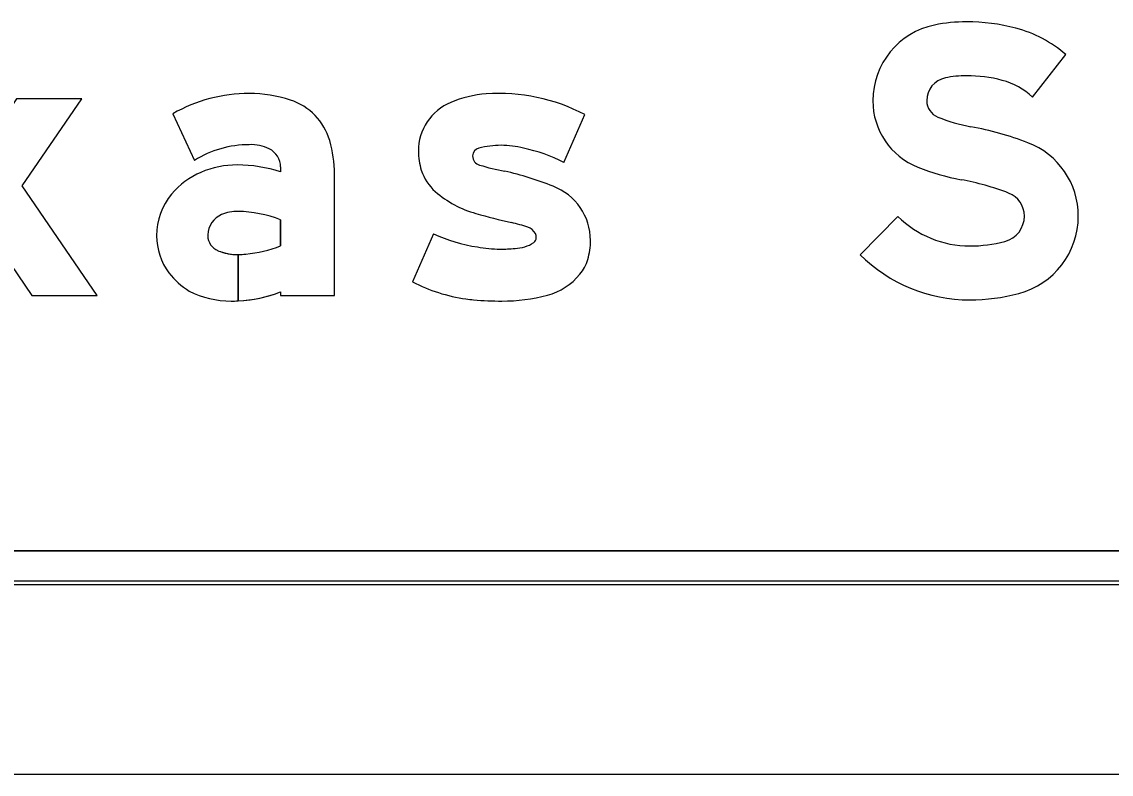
# Model space of a CAD drawing. Extents: x 1806251 to 1809821, y 414895 to 422886.
# Drawn here: x 1809677.177 to 1809677.824, y 415332.028 to 415332.474 of the extents above; entities that cross this region are included whole.
import ezdxf

# ---------------------------------------------------------------- set-up
doc = ezdxf.new("R2010")
doc.units = 0
for name, color, linetype in [('GSBWFILL', 7, 'Continuous'), ('GSCOLORFILL', 7, 'Continuous'), ('GSDIMS', 7, 'Continuous'), ('GSOUTLINE', 7, 'Continuous')]:
    doc.layers.add(name, color=color, linetype=linetype)

msp = doc.modelspace()

# ---------------------------------------------------------------- linework, layer by layer
at = {"layer": 'GSBWFILL'}
for p, q in [((1809677.49928, 415332.39051), (1809677.5117, 415332.41903)), ((1809677.42192, 415332.3483), (1809677.40949, 415332.31978)), ((1809677.40949, 415332.31978), (1809677.40949, 415332.31978)), ((1809678.51509, 415332.16007), (1809676.67529, 415332.16007)), ((1809676.67529, 415332.14007), (1809678.51509, 415332.14007))]:
    msp.add_line(p, q, dxfattribs=at)
for points in [[(1809677.7775, 415332.42934), (1809677.79729, 415332.45459)], [(1809677.26712, 415332.41955), (1809677.27997, 415332.39182)], [(1809677.33109, 415332.38793), (1809677.33109, 415332.38498)], [(1809677.33109, 415332.31381), (1809677.33109, 415332.31157), (1809677.36309, 415332.31157), (1809677.36309, 415332.38377)], [(1809677.33109, 415332.35665), (1809677.33109, 415332.34111)], [(1809677.69762, 415332.35859), (1809677.67509, 415332.33587)], [(1809677.3059, 415332.30848), (1809677.3059, 415332.33593)], [(1809677.3059, 415332.33593), (1809677.3059, 415332.30848)]]:
    msp.add_lwpolyline(points, dxfattribs=at)
msp.add_lwpolyline([(1809677.21308, 415332.42837), (1809677.17429, 415332.42837), (1809677.15829, 415332.40501), (1809677.14229, 415332.42837), (1809677.10351, 415332.42837), (1809677.1389, 415332.3767), (1809677.09429, 415332.31157), (1809677.13308, 415332.31157), (1809677.15829, 415332.34838), (1809677.18351, 415332.31157), (1809677.22229, 415332.31157), (1809677.17769, 415332.3767)], close=True, dxfattribs=at)
for centre, major_axis, ratio, start_param, end_param in [((1809677.73829, 415332.37984), (0, 0.09425), 0.999996, 0, 0.202758), ((1809677.73829, 415332.35851), (0, 0.11558), 0.999996, 6.026234, 6.283185), ((1809677.72854, 415332.42727), (0, 0.04583), 0.999996, 0.202758, 1.570796), ((1809677.74901, 415332.39933), (0, 0.07338), 0.999996, 5.565152, 6.026234), ((1809677.72854, 415332.42727), (0, 0.01383), 0.999996, 0.202758, 1.570796), ((1809677.73829, 415332.37984), (0, 0.06225), 0.999996, 0, 0.202758), ((1809677.73829, 415332.35851), (0, 0.08358), 0.999996, 6.026234, 6.283185), ((1809677.74901, 415332.39933), (0, 0.04138), 0.999996, 5.523837, 6.026234), ((1809677.31251, 415332.33986), (0, 0.09171), 0.999999, 0, 0.517719), ((1809677.31251, 415332.35325), (0, 0.07832), 0.999999, 5.96613, 6.283185), ((1809677.3257, 415332.39346), (0, 0.036), 0.999999, 4.997165, 5.96613), ((1809677.45796, 415332.36472), (0, 0.06676), 0.999999, 0.071378, 0.398007), ((1809677.46077, 415332.32189), (0, 0.10968), 0.999999, 5.800291, 6.352301), ((1809677.72516, 415332.42727), (0, 0.04246), 0.999996, 1.570796, 2.761249), ((1809677.72516, 415332.42727), (0, 0.01046), 0.999996, 1.570796, 2.761249), ((1809677.44424, 415332.39736), (0, 0.03136), 0.999999, 0.398006, 1.570796), ((1809677.76003, 415332.51448), (0, 0.10439), 0.999996, 2.761249, 2.95744), ((1809677.70525, 415332.22036), (0, 0.19479), 0.999996, 5.918637, 6.099033), ((1809677.31365, 415332.37696), (0, 0.02424), 0.999999, 5.822746, 6.330435), ((1809677.29258, 415332.38377), (0, 0.07051), 0.999999, 4.712389, 4.997165), ((1809677.75808, 415332.3588), (0, 0.04661), 0.999996, 4.712389, 5.918637), ((1809677.31251, 415332.33986), (0, 0.06131), 0.999999, 0, 0.559495), ((1809677.31909, 415332.38793), (0, 0.012), 0.999999, 4.712389, 5.822746), ((1809677.45034, 415332.39736), (0, 0.03746), 0.999999, 1.570796, 1.879779), ((1809677.44987, 415332.3945), (0, 0.0048), 0.999999, 0.21891, 1.570796), ((1809677.46201, 415332.34526), (0, 0.05552), 0.999999, 0, 0.239757), ((1809677.46201, 415332.34821), (0, 0.05257), 0.999999, 6.027142, 6.283185), ((1809677.45831, 415332.31359), (0, 0.08715), 0.999999, 5.793797, 6.086746), ((1809677.30543, 415332.3343), (0, 0.05487), 0.999999, 0, 0.404512), ((1809677.30543, 415332.30838), (0, 0.08078), 0.999999, 5.959871, 6.283185), ((1809677.45067, 415332.3945), (0, 0.0056), 0.999999, 1.570796, 2.88808), ((1809677.4851, 415332.50312), (0, 0.11953), 0.999999, 2.83708, 2.965597), ((1809677.30167, 415332.34246), (0, 0.04588), 0.999999, 0.399285, 0.87593), ((1809677.44133, 415332.39448), (0, 0.028), 0.999999, 1.879779, 2.42566), ((1809677.42233, 415332.20076), (0, 0.18935), 0.999999, 5.901211, 6.060377), ((1809677.76003, 415332.51448), (0, 0.13639), 0.999996, 2.761249, 2.95744), ((1809677.48069, 415332.34431), (0, 0.0344), 0.999999, 4.712389, 5.919951), ((1809677.70525, 415332.22036), (0, 0.16279), 0.999996, 5.918637, 6.099033), ((1809677.29603, 415332.34717), (0, 0.03854), 0.999999, 0.87593, 1.570796), ((1809677.46385, 415332.42037), (0, 0.06232), 0.999999, 2.42566, 2.869403), ((1809677.75808, 415332.3588), (0, 0.01461), 0.999996, 4.712389, 5.918637), ((1809677.30149, 415332.3472), (0, 0.0136), 0.999999, 0.408547, 1.530785), ((1809677.30528, 415332.33845), (0, 0.02314), 0.999999, 6.259455, 6.691732), ((1809677.3036, 415332.28294), (0, 0.07867), 0.999999, 5.926185, 6.254823), ((1809677.55404, 415332.7302), (0, 0.385), 0.999999, 2.860128, 2.916667), ((1809677.74023, 415332.40159), (0, 0.06053), 0.999996, 2.360607, 3.141593), ((1809677.75716, 415332.3588), (0, 0.01553), 0.999996, 3.401517, 4.712389), ((1809677.75716, 415332.3588), (0, 0.04753), 0.999996, 3.401517, 4.712389), ((1809677.42811, 415332.18679), (0, 0.17282), 0.999999, 5.990951, 6.04928), ((1809677.4752, 415332.34459), (0, 0.00815), 0.999999, 5.20773, 5.944931), ((1809677.29433, 415332.34717), (0, 0.03683), 0.999999, 1.570796, 2.21394), ((1809677.30238, 415332.34717), (0, 0.01449), 0.999999, 1.530785, 1.570796), ((1809677.29749, 415332.34717), (0, 0.0096), 0.999999, 1.570796, 2.757027), ((1809677.46211, 415332.43434), (0, 0.09496), 0.999999, 2.70455, 2.991718), ((1809677.4792, 415332.34602), (0, 0.0037), 0.999999, 3.769232, 4.712389), ((1809677.4771, 415332.34602), (0, 0.00581), 0.999999, 4.712389, 5.146352), ((1809677.47494, 415332.34431), (0, 0.04016), 0.999999, 4.42655, 4.712389), ((1809677.74023, 415332.42244), (0, 0.08139), 0.999996, 3.141593, 3.401517), ((1809677.3059, 415332.36793), (0, 0.032), 0.999999, 2.757027, 3.141593), ((1809677.30403, 415332.40993), (0, 0.07396), 0.999999, 3.228562, 3.516221), ((1809677.46145, 415332.41196), (0, 0.07278), 0.999999, 2.95481, 3.141593), ((1809677.46145, 415332.43053), (0, 0.09135), 0.999999, 3.141593, 3.238422), ((1809677.46967, 415332.36127), (0, 0.02167), 0.999999, 3.169414, 3.711965), ((1809677.3059, 415332.36793), (0, 0.032), 0.999999, 3.141843, 3.28451), ((1809677.49044, 415332.33975), (0, 0.024), 0.999999, 4.009587, 4.42655), ((1809677.74023, 415332.40159), (0, 0.09253), 0.999996, 2.360607, 3.141593), ((1809677.29759, 415332.34962), (0, 0.04092), 0.999999, 2.21394, 2.611125), ((1809677.4793, 415332.34865), (0, 0.03825), 0.999999, 3.41426, 4.020407), ((1809677.45513, 415332.40744), (0, 0.09883), 0.999999, 2.661561, 2.999689), ((1809677.30178, 415332.36343), (0, 0.05506), 0.999999, 2.672443, 3.141593), ((1809677.30178, 415332.39004), (0, 0.08167), 0.999999, 3.192057, 3.508644), ((1809677.46247, 415332.41715), (0, 0.10878), 0.999999, 3.141593, 3.39368), ((1809677.74023, 415332.42244), (0, 0.11339), 0.999996, 3.141593, 3.401517), ((1809677.30178, 415332.39004), (0, 0.08167), 0.999999, 3.141593, 3.191959), ((1809677.45247, 415332.3888), (0, 0.08), 0.999999, 2.999689, 3.056979), ((1809677.46247, 415332.50489), (0, 0.19652), 0.999999, 3.056204, 3.141593)]:
    msp.add_ellipse(centre, major_axis=major_axis, ratio=ratio, start_param=start_param, end_param=end_param, dxfattribs=at)
at = {"layer": 'GSCOLORFILL'}
for p, q in [((1809677.49928, 415332.39051), (1809677.5117, 415332.41903)), ((1809677.42192, 415332.3483), (1809677.40949, 415332.31978)), ((1809677.40949, 415332.31978), (1809677.40949, 415332.31978)), ((1809678.51509, 415332.16007), (1809676.67529, 415332.16007)), ((1809676.67509, 415332.14007), (1809678.51509, 415332.14007)), ((1809678.51509, 415332.14207), (1809676.67511, 415332.14207)), ((1809676.67511, 415332.14007), (1809678.51509, 415332.14007)), ((1809676.67529, 415332.14007), (1809678.51509, 415332.14007))]:
    msp.add_line(p, q, dxfattribs=at)
for points in [[(1809677.7775, 415332.42934), (1809677.79729, 415332.45459)], [(1809677.26712, 415332.41955), (1809677.27997, 415332.39182)], [(1809677.33109, 415332.38793), (1809677.33109, 415332.38498)], [(1809677.33109, 415332.31381), (1809677.33109, 415332.31157), (1809677.36309, 415332.31157), (1809677.36309, 415332.38377)], [(1809677.33109, 415332.35665), (1809677.33109, 415332.34111)], [(1809677.69762, 415332.35859), (1809677.67509, 415332.33587)], [(1809677.3059, 415332.30848), (1809677.3059, 415332.33593)], [(1809677.3059, 415332.33593), (1809677.3059, 415332.30848)]]:
    msp.add_lwpolyline(points, dxfattribs=at)
msp.add_lwpolyline([(1809677.21308, 415332.42837), (1809677.17429, 415332.42837), (1809677.15829, 415332.40501), (1809677.14229, 415332.42837), (1809677.10351, 415332.42837), (1809677.1389, 415332.3767), (1809677.09429, 415332.31157), (1809677.13308, 415332.31157), (1809677.15829, 415332.34838), (1809677.18351, 415332.31157), (1809677.22229, 415332.31157), (1809677.17769, 415332.3767)], close=True, dxfattribs=at)
for centre, major_axis, ratio, start_param, end_param in [((1809677.73829, 415332.37984), (0, 0.09425), 0.999996, 0, 0.202758), ((1809677.73829, 415332.35851), (0, 0.11558), 0.999996, 6.026234, 6.283185), ((1809677.72854, 415332.42727), (0, 0.04583), 0.999996, 0.202758, 1.570796), ((1809677.74901, 415332.39933), (0, 0.07338), 0.999996, 5.565152, 6.026234), ((1809677.72854, 415332.42727), (0, 0.01383), 0.999996, 0.202758, 1.570796), ((1809677.73829, 415332.37984), (0, 0.06225), 0.999996, 0, 0.202758), ((1809677.73829, 415332.35851), (0, 0.08358), 0.999996, 6.026234, 6.283185), ((1809677.74901, 415332.39933), (0, 0.04138), 0.999996, 5.523837, 6.026234), ((1809677.31251, 415332.33986), (0, 0.09171), 0.999999, 0, 0.517719), ((1809677.31251, 415332.35325), (0, 0.07832), 0.999999, 5.96613, 6.283185), ((1809677.3257, 415332.39346), (0, 0.036), 0.999999, 4.997165, 5.96613), ((1809677.45796, 415332.36472), (0, 0.06676), 0.999999, 0.071378, 0.398007), ((1809677.46077, 415332.32189), (0, 0.10968), 0.999999, 5.800291, 6.352301), ((1809677.72516, 415332.42727), (0, 0.04246), 0.999996, 1.570796, 2.761249), ((1809677.72516, 415332.42727), (0, 0.01046), 0.999996, 1.570796, 2.761249), ((1809677.44424, 415332.39736), (0, 0.03136), 0.999999, 0.398006, 1.570796), ((1809677.76003, 415332.51448), (0, 0.10439), 0.999996, 2.761249, 2.95744), ((1809677.70525, 415332.22036), (0, 0.19479), 0.999996, 5.918637, 6.099033), ((1809677.31365, 415332.37696), (0, 0.02424), 0.999999, 5.822746, 6.330435), ((1809677.29258, 415332.38377), (0, 0.07051), 0.999999, 4.712389, 4.997165), ((1809677.75808, 415332.3588), (0, 0.04661), 0.999996, 4.712389, 5.918637), ((1809677.31251, 415332.33986), (0, 0.06131), 0.999999, 0, 0.559495), ((1809677.31909, 415332.38793), (0, 0.012), 0.999999, 4.712389, 5.822746), ((1809677.45034, 415332.39736), (0, 0.03746), 0.999999, 1.570796, 1.879779), ((1809677.44987, 415332.3945), (0, 0.0048), 0.999999, 0.21891, 1.570796), ((1809677.46201, 415332.34526), (0, 0.05552), 0.999999, 0, 0.239757), ((1809677.46201, 415332.34821), (0, 0.05257), 0.999999, 6.027142, 6.283185), ((1809677.45831, 415332.31359), (0, 0.08715), 0.999999, 5.793797, 6.086746), ((1809677.30543, 415332.3343), (0, 0.05487), 0.999999, 0, 0.404512), ((1809677.30543, 415332.30838), (0, 0.08078), 0.999999, 5.959871, 6.283185), ((1809677.45067, 415332.3945), (0, 0.0056), 0.999999, 1.570796, 2.88808), ((1809677.4851, 415332.50312), (0, 0.11953), 0.999999, 2.83708, 2.965597), ((1809677.30167, 415332.34246), (0, 0.04588), 0.999999, 0.399285, 0.87593), ((1809677.44133, 415332.39448), (0, 0.028), 0.999999, 1.879779, 2.42566), ((1809677.42233, 415332.20076), (0, 0.18935), 0.999999, 5.901211, 6.060377), ((1809677.76003, 415332.51448), (0, 0.13639), 0.999996, 2.761249, 2.95744), ((1809677.48069, 415332.34431), (0, 0.0344), 0.999999, 4.712389, 5.919951), ((1809677.70525, 415332.22036), (0, 0.16279), 0.999996, 5.918637, 6.099033), ((1809677.29603, 415332.34717), (0, 0.03854), 0.999999, 0.87593, 1.570796), ((1809677.46385, 415332.42037), (0, 0.06232), 0.999999, 2.42566, 2.869403), ((1809677.75808, 415332.3588), (0, 0.01461), 0.999996, 4.712389, 5.918637), ((1809677.30149, 415332.3472), (0, 0.0136), 0.999999, 0.408547, 1.530785), ((1809677.30528, 415332.33845), (0, 0.02314), 0.999999, 6.259455, 6.691732), ((1809677.3036, 415332.28294), (0, 0.07867), 0.999999, 5.926185, 6.254823), ((1809677.55404, 415332.7302), (0, 0.385), 0.999999, 2.860128, 2.916667), ((1809677.74023, 415332.40159), (0, 0.06053), 0.999996, 2.360607, 3.141593), ((1809677.75716, 415332.3588), (0, 0.01553), 0.999996, 3.401517, 4.712389), ((1809677.75716, 415332.3588), (0, 0.04753), 0.999996, 3.401517, 4.712389), ((1809677.42811, 415332.18679), (0, 0.17282), 0.999999, 5.990951, 6.04928), ((1809677.4752, 415332.34459), (0, 0.00815), 0.999999, 5.20773, 5.944931), ((1809677.29433, 415332.34717), (0, 0.03683), 0.999999, 1.570796, 2.21394), ((1809677.30238, 415332.34717), (0, 0.01449), 0.999999, 1.530785, 1.570796), ((1809677.29749, 415332.34717), (0, 0.0096), 0.999999, 1.570796, 2.757027), ((1809677.46211, 415332.43434), (0, 0.09496), 0.999999, 2.70455, 2.991718), ((1809677.4792, 415332.34602), (0, 0.0037), 0.999999, 3.769232, 4.712389), ((1809677.4771, 415332.34602), (0, 0.00581), 0.999999, 4.712389, 5.146352), ((1809677.47494, 415332.34431), (0, 0.04016), 0.999999, 4.42655, 4.712389), ((1809677.74023, 415332.42244), (0, 0.08139), 0.999996, 3.141593, 3.401517), ((1809677.3059, 415332.36793), (0, 0.032), 0.999999, 2.757027, 3.141593), ((1809677.30403, 415332.40993), (0, 0.07396), 0.999999, 3.228562, 3.516221), ((1809677.46145, 415332.41196), (0, 0.07278), 0.999999, 2.95481, 3.141593), ((1809677.46145, 415332.43053), (0, 0.09135), 0.999999, 3.141593, 3.238422), ((1809677.46967, 415332.36127), (0, 0.02167), 0.999999, 3.169414, 3.711965), ((1809677.3059, 415332.36793), (0, 0.032), 0.999999, 3.141843, 3.28451), ((1809677.49044, 415332.33975), (0, 0.024), 0.999999, 4.009587, 4.42655), ((1809677.74023, 415332.40159), (0, 0.09253), 0.999996, 2.360607, 3.141593), ((1809677.29759, 415332.34962), (0, 0.04092), 0.999999, 2.21394, 2.611125), ((1809677.4793, 415332.34865), (0, 0.03825), 0.999999, 3.41426, 4.020407), ((1809677.45513, 415332.40744), (0, 0.09883), 0.999999, 2.661561, 2.999689), ((1809677.30178, 415332.36343), (0, 0.05506), 0.999999, 2.672443, 3.141593), ((1809677.30178, 415332.39004), (0, 0.08167), 0.999999, 3.192057, 3.508644), ((1809677.46247, 415332.41715), (0, 0.10878), 0.999999, 3.141593, 3.39368), ((1809677.74023, 415332.42244), (0, 0.11339), 0.999996, 3.141593, 3.401517), ((1809677.30178, 415332.39004), (0, 0.08167), 0.999999, 3.141593, 3.191959), ((1809677.45247, 415332.3888), (0, 0.08), 0.999999, 2.999689, 3.056979), ((1809677.46247, 415332.50489), (0, 0.19652), 0.999999, 3.056204, 3.141593)]:
    msp.add_ellipse(centre, major_axis=major_axis, ratio=ratio, start_param=start_param, end_param=end_param, dxfattribs=at)
at = {"layer": 'GSDIMS'}
msp.add_line((1809676.81109, 415332.02757), (1809678.37959, 415332.02757), dxfattribs=at)
at = {"layer": 'GSOUTLINE'}
for p, q in [((1809677.49928, 415332.39051), (1809677.5117, 415332.41903)), ((1809677.42192, 415332.3483), (1809677.40949, 415332.31978)), ((1809677.40949, 415332.31978), (1809677.40949, 415332.31978)), ((1809676.67509, 415332.16007), (1809678.51509, 415332.16007)), ((1809676.67509, 415332.14007), (1809678.51509, 415332.14007))]:
    msp.add_line(p, q, dxfattribs=at)
for points in [[(1809677.7775, 415332.42934), (1809677.79729, 415332.45459)], [(1809677.26712, 415332.41955), (1809677.27997, 415332.39182)], [(1809677.33109, 415332.38793), (1809677.33109, 415332.38498)], [(1809677.33109, 415332.31381), (1809677.33109, 415332.31157), (1809677.36309, 415332.31157), (1809677.36309, 415332.38377)], [(1809677.33109, 415332.34111), (1809677.33109, 415332.35665)], [(1809677.69762, 415332.35859), (1809677.67509, 415332.33587)]]:
    msp.add_lwpolyline(points, dxfattribs=at)
msp.add_lwpolyline([(1809677.21308, 415332.42837), (1809677.17429, 415332.42837), (1809677.15829, 415332.40501), (1809677.14229, 415332.42837), (1809677.10351, 415332.42837), (1809677.1389, 415332.3767), (1809677.09429, 415332.31157), (1809677.13308, 415332.31157), (1809677.15829, 415332.34838), (1809677.18351, 415332.31157), (1809677.22229, 415332.31157), (1809677.17769, 415332.3767)], close=True, dxfattribs=at)
for centre, major_axis, ratio, start_param, end_param in [((1809677.73829, 415332.37984), (0, 0.09425), 0.999996, 0, 0.202758), ((1809677.73829, 415332.35851), (0, 0.11558), 0.999996, 6.026234, 6.283185), ((1809677.72854, 415332.42727), (0, 0.04583), 0.999996, 0.202758, 1.570796), ((1809677.74901, 415332.39933), (0, 0.07338), 0.999996, 5.565152, 6.026234), ((1809677.72854, 415332.42727), (0, 0.01383), 0.999996, 0.202758, 1.570796), ((1809677.73829, 415332.37984), (0, 0.06225), 0.999996, 0, 0.202758), ((1809677.73829, 415332.35851), (0, 0.08358), 0.999996, 6.026234, 6.283185), ((1809677.74901, 415332.39933), (0, 0.04138), 0.999996, 5.523837, 6.026234), ((1809677.31251, 415332.33986), (0, 0.09171), 0.999999, 6.283185, 6.800904), ((1809677.31251, 415332.35325), (0, 0.07832), 0.999999, 5.96613, 6.283185), ((1809677.3257, 415332.39346), (0, 0.036), 0.999999, 4.997165, 5.96613), ((1809677.45796, 415332.36472), (0, 0.06676), 0.999999, 0.071378, 0.398007), ((1809677.46077, 415332.32189), (0, 0.10968), 0.999999, 5.800291, 6.352301), ((1809677.72516, 415332.42727), (0, 0.04246), 0.999996, 1.570796, 2.761249), ((1809677.72516, 415332.42727), (0, 0.01046), 0.999996, 1.570796, 2.761249), ((1809677.44424, 415332.39736), (0, 0.03136), 0.999999, 0.398006, 1.570796), ((1809677.76003, 415332.51448), (0, 0.10439), 0.999996, 2.761249, 2.95744), ((1809677.70525, 415332.22036), (0, 0.19479), 0.999996, 5.918637, 6.099033), ((1809677.31365, 415332.37696), (0, 0.02424), 0.999999, 5.822746, 6.330435), ((1809677.29258, 415332.38377), (0, 0.07051), 0.999999, 4.712389, 4.997165), ((1809677.75808, 415332.3588), (0, 0.04661), 0.999996, 4.712389, 5.918637), ((1809677.31251, 415332.33986), (0, 0.06131), 0.999999, 0, 0.559495), ((1809677.31909, 415332.38793), (0, 0.012), 0.999999, 4.712389, 5.822746), ((1809677.45034, 415332.39736), (0, 0.03746), 0.999999, 1.570796, 1.879779), ((1809677.44987, 415332.3945), (0, 0.0048), 0.999999, 0.21891, 1.570796), ((1809677.46201, 415332.34526), (0, 0.05552), 0.999999, 0, 0.239757), ((1809677.46201, 415332.34821), (0, 0.05257), 0.999999, 6.027142, 6.283185), ((1809677.45831, 415332.31359), (0, 0.08715), 0.999999, 5.793797, 6.086746), ((1809677.30543, 415332.3343), (0, 0.05487), 0.999999, 0, 0.404512), ((1809677.30543, 415332.30838), (0, 0.08078), 0.999999, 5.959871, 6.283185), ((1809677.45067, 415332.3945), (0, 0.0056), 0.999999, 1.570796, 2.88808), ((1809677.4851, 415332.50312), (0, 0.11953), 0.999999, 2.83708, 2.965597), ((1809677.30167, 415332.34246), (0, 0.04588), 0.999999, 0.399285, 0.87593), ((1809677.44133, 415332.39448), (0, 0.028), 0.999999, 1.879779, 2.42566), ((1809677.42233, 415332.20076), (0, 0.18935), 0.999999, 5.901211, 6.060377), ((1809677.76003, 415332.51448), (0, 0.13639), 0.999996, 2.761249, 2.95744), ((1809677.48069, 415332.34431), (0, 0.0344), 0.999999, 4.712389, 5.919951), ((1809677.70525, 415332.22036), (0, 0.16279), 0.999996, 5.918637, 6.099033), ((1809677.29603, 415332.34717), (0, 0.03854), 0.999999, 0.87593, 1.570796), ((1809677.46385, 415332.42037), (0, 0.06232), 0.999999, 2.42566, 2.869403), ((1809677.75808, 415332.3588), (0, 0.01461), 0.999996, 4.712389, 5.918637), ((1809677.30149, 415332.3472), (0, 0.0136), 0.999999, 0.408547, 1.530785), ((1809677.30528, 415332.33845), (0, 0.02314), 0.999999, 6.25958, 6.691732), ((1809677.3036, 415332.28294), (0, 0.07867), 0.999999, 5.926185, 6.254787), ((1809677.3058, 415332.36038), (0, 0.0012), 0.999999, 6.254787, 6.25958), ((1809677.55404, 415332.7302), (0, 0.385), 0.999999, 2.860128, 2.916667), ((1809677.74023, 415332.40159), (0, 0.06053), 0.999996, 2.360607, 3.141593), ((1809677.75716, 415332.3588), (0, 0.01553), 0.999996, 3.401517, 4.712389), ((1809677.75716, 415332.3588), (0, 0.04753), 0.999996, 3.401517, 4.712389), ((1809677.42811, 415332.18679), (0, 0.17282), 0.999999, 5.990951, 6.04928), ((1809677.4752, 415332.34459), (0, 0.00815), 0.999999, 5.20773, 5.944931), ((1809677.29433, 415332.34717), (0, 0.03683), 0.999999, 1.570796, 2.21394), ((1809677.30238, 415332.34717), (0, 0.01449), 0.999999, 1.530785, 1.570796), ((1809677.29749, 415332.34717), (0, 0.0096), 0.999999, 1.570796, 2.757027), ((1809677.46211, 415332.43434), (0, 0.09496), 0.999999, 2.70455, 2.991718), ((1809677.4792, 415332.34602), (0, 0.0037), 0.999999, 3.769232, 4.712389), ((1809677.4771, 415332.34602), (0, 0.00581), 0.999999, 4.712389, 5.146352), ((1809677.47494, 415332.34431), (0, 0.04016), 0.999999, 4.42655, 4.712389), ((1809677.74023, 415332.42244), (0, 0.08139), 0.999996, 3.141593, 3.401517), ((1809677.3059, 415332.36793), (0, 0.032), 0.999999, 2.757027, 3.28451), ((1809677.30403, 415332.40993), (0, 0.07396), 0.999999, 3.228562, 3.516221), ((1809677.46145, 415332.41196), (0, 0.07278), 0.999999, 2.95481, 3.141593), ((1809677.46145, 415332.43053), (0, 0.09135), 0.999999, 3.141593, 3.238422), ((1809677.46967, 415332.36127), (0, 0.02167), 0.999999, 3.169414, 3.711965), ((1809677.49044, 415332.33975), (0, 0.024), 0.999999, 4.009587, 4.42655), ((1809677.74023, 415332.40159), (0, 0.09253), 0.999996, 2.360607, 3.141593), ((1809677.29759, 415332.34962), (0, 0.04092), 0.999999, 2.21394, 2.611125), ((1809677.4793, 415332.34865), (0, 0.03825), 0.999999, 3.41426, 4.020407), ((1809677.45513, 415332.40744), (0, 0.09883), 0.999999, 2.661561, 2.999689), ((1809677.30178, 415332.36343), (0, 0.05506), 0.999999, 2.672443, 3.141593), ((1809677.30178, 415332.39004), (0, 0.08167), 0.999999, 3.141593, 3.508644), ((1809677.46247, 415332.41715), (0, 0.10878), 0.999999, 3.141593, 3.39368), ((1809677.74023, 415332.42244), (0, 0.11339), 0.999996, 3.141593, 3.401517), ((1809677.45247, 415332.3888), (0, 0.08), 0.999999, 2.999689, 3.056979), ((1809677.46247, 415332.50489), (0, 0.19652), 0.999999, 3.056204, 3.141593)]:
    msp.add_ellipse(centre, major_axis=major_axis, ratio=ratio, start_param=start_param, end_param=end_param, dxfattribs=at)

doc.saveas('drawing.dxf')
